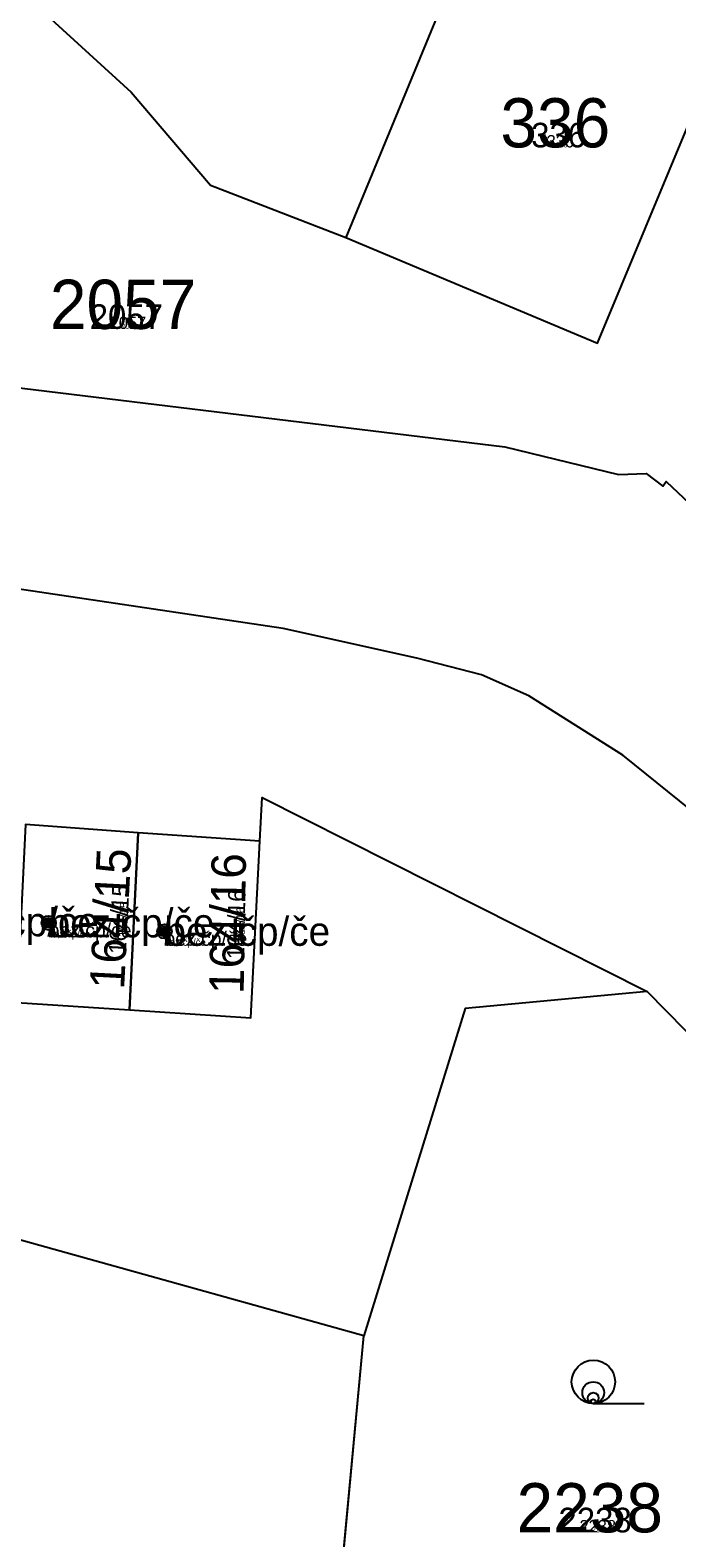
# Model space of a CAD drawing. Extents: x -744652 to -739090, y -980828 to -975855.
# Drawn here: x -742383.2 to -742360.9, y -978772.2 to -978720.1 of the extents above; entities that cross this region are included whole.
import ezdxf

# ---------------------------------------------------------------- set-up
doc = ezdxf.new("R2010")
doc.units = 0
for name, color, linetype in [('KAT_02_hranice parcel', 7, 'Continuous'), ('KAT_03_1000_st čísla parcelní', 7, 'Continuous'), ('KAT_03_1000_čísla parcelní', 7, 'Continuous'), ('KAT_03_1000_čísla popisná', 7, 'Continuous'), ('KAT_03_100_st čísla parcelní', 7, 'Continuous'), ('KAT_03_100_čísla parcelní', 7, 'Continuous'), ('KAT_03_100_čísla popisná', 7, 'Continuous'), ('KAT_03_250_st čísla parcelní', 7, 'Continuous'), ('KAT_03_250_čísla parcelní', 7, 'Continuous'), ('KAT_03_250_čísla popisná', 7, 'Continuous'), ('KAT_03_500_st čísla parcelní', 7, 'Continuous'), ('KAT_03_500_čísla parcelní', 7, 'Continuous'), ('KAT_03_500_čísla popisná', 7, 'Continuous'), ('KAT_05_1000_značky kultur', 7, 'Continuous'), ('KAT_05_100_značky kultur', 7, 'Continuous'), ('KAT_05_250_značky kultur', 7, 'Continuous'), ('KAT_05_500_značky kultur', 7, 'Continuous'), ('KAT_07_1000_značky budov', 7, 'Continuous'), ('KAT_07_100_značky budov', 7, 'Continuous'), ('KAT_07_500_značky budov', 7, 'Continuous'), ('KAT_14_plocha_budovy', 7, 'Continuous')]:
    doc.layers.add(name, color=color, linetype=linetype)

msp = doc.modelspace()

# ---------------------------------------------------------------- linework, layer by layer
at = {"layer": 'KAT_02_hranice parcel'}
for p, q in [((-742379.49, -978747.84), (-742383.38, -978747.55)), ((-742379.79, -978753.95), (-742379.49, -978747.84)), ((-742375.28, -978748.12), (-742379.49, -978747.84)), ((-742383.68, -978753.7), (-742379.79, -978753.95)), ((-742373.14, -978780.68), (-742371.69, -978765.21))]:
    msp.add_line(p, q, dxfattribs=at)
for points in [[(-742404.92, -978706.02), (-742392.32, -978728.98), (-742392, -978729.6), (-742391.29, -978729.29), (-742388.01, -978732.29), (-742388.05, -978731.92), (-742366.82, -978734.5), (-742362.9, -978735.46), (-742361.94, -978735.42), (-742361.36, -978735.86), (-742361.25, -978735.7), (-742356.93, -978739.76), (-742357.22, -978740.16), (-742351.74, -978744.05)], [(-742362.4, -978712.66), (-742365.7, -978711.24), (-742372.31, -978727.27)], [(-742372.31, -978727.27), (-742363.62, -978730.92), (-742356.99, -978714.98)], [(-742382.63, -978719.6), (-742379.73, -978722.25), (-742376.99, -978725.47), (-742372.31, -978727.27)], [(-742330.54, -978774), (-742334.39, -978771.9), (-742345.32, -978763.82), (-742349.74, -978758.28), (-742354.1, -978752.58), (-742357.7, -978749.22), (-742362.74, -978745.15), (-742365.99, -978743.11), (-742367.63, -978742.38), (-742369.86, -978741.8), (-742374.48, -978740.78), (-742385.3, -978739.17), (-742387.66, -978738.72), (-742391.01, -978738.29), (-742392.15, -978737.92), (-742393.45, -978737.07), (-742394.26, -978735.9), (-742394.44, -978735.76), (-742397.84, -978731.74), (-742399.17, -978731.4)], [(-742375.28, -978748.12), (-742375.2, -978746.62), (-742361.91, -978753.32)], [(-742379.79, -978753.95), (-742375.6, -978754.23), (-742375.28, -978748.12)], [(-742361.91, -978753.32), (-742368.19, -978753.91), (-742371.69, -978765.21)], [(-742361.91, -978753.32), (-742353.44, -978761.93), (-742344.9, -978768.99), (-742344.07, -978769.87)], [(-742371.69, -978765.21), (-742392.68, -978759.36), (-742392.85, -978761.67), (-742395.62, -978761.01), (-742395.48, -978757.3), (-742413.97, -978756.22), (-742414.38, -978762.95), (-742424.26, -978761.39), (-742425.94, -978771.49)]]:
    msp.add_lwpolyline(points, dxfattribs=at)
at = {"layer": 'KAT_03_1000_čísla popisná'}
for centre in [(-742382.58, -978750.95), (-742382.58, -978750.95), (-742378.58, -978751.24), (-742378.58, -978751.24)]:
    msp.add_circle(centre, 0.25, dxfattribs=at)
at = {"layer": 'KAT_03_100_čísla popisná'}
for centre in [(-742382.58, -978750.95), (-742382.58, -978750.95), (-742378.58, -978751.24), (-742378.58, -978751.24)]:
    msp.add_circle(centre, 0.025, dxfattribs=at)
at = {"layer": 'KAT_03_250_čísla popisná'}
for centre in [(-742382.58, -978750.95), (-742382.58, -978750.95), (-742378.58, -978751.24), (-742378.58, -978751.24)]:
    msp.add_circle(centre, 0.0625, dxfattribs=at)
at = {"layer": 'KAT_03_500_čísla popisná'}
for centre in [(-742382.58, -978750.95), (-742382.58, -978750.95), (-742378.58, -978751.24), (-742378.58, -978751.24)]:
    msp.add_circle(centre, 0.125, dxfattribs=at)
at = {"layer": 'KAT_05_1000_značky kultur'}
msp.add_line((-742363.763, -978767.55), (-742362.013, -978767.55), dxfattribs=at)
msp.add_circle((-742363.763, -978766.8), 0.75, dxfattribs=at)
at = {"layer": 'KAT_05_100_značky kultur'}
msp.add_line((-742363.769, -978767.55), (-742363.594, -978767.55), dxfattribs=at)
msp.add_circle((-742363.769, -978767.475), 0.075, dxfattribs=at)
at = {"layer": 'KAT_05_250_značky kultur'}
msp.add_line((-742363.768, -978767.55), (-742363.331, -978767.55), dxfattribs=at)
msp.add_circle((-742363.768, -978767.362), 0.187, dxfattribs=at)
at = {"layer": 'KAT_05_500_značky kultur'}
msp.add_line((-742363.767, -978767.55), (-742362.892, -978767.55), dxfattribs=at)
msp.add_circle((-742363.766, -978767.175), 0.375, dxfattribs=at)
at = {"layer": 'KAT_07_1000_značky budov'}
for centre in [(-742382.587, -978750.949), (-742378.587, -978751.239)]:
    msp.add_circle(centre, 0.175, dxfattribs=at)
at = {"layer": 'KAT_07_100_značky budov'}
for centre in [(-742382.581, -978750.95), (-742378.581, -978751.24)]:
    msp.add_circle(centre, 0.0175, dxfattribs=at)
at = {"layer": 'KAT_07_500_značky budov'}
for centre, radius in [((-742382.583, -978750.95), 0.0875), ((-742382.582, -978750.95), 0.0438), ((-742378.583, -978751.24), 0.0875), ((-742378.582, -978751.24), 0.0438)]:
    msp.add_circle(centre, radius, dxfattribs=at)
at = {"layer": 'KAT_14_plocha_budovy'}
for points in [[(-742383.68, -978753.7), (-742379.79, -978753.95), (-742379.49, -978747.84), (-742383.38, -978747.55)], [(-742375.28, -978748.12), (-742379.49, -978747.84), (-742379.79, -978753.95), (-742375.6, -978754.23)], [(-742397, -978774.17), (-742373.14, -978780.68), (-742371.69, -978765.21), (-742392.68, -978759.36), (-742392.85, -978761.67), (-742395.62, -978761.01), (-742395.48, -978757.3), (-742413.97, -978756.22), (-742414.38, -978762.95), (-742424.26, -978761.39), (-742425.94, -978771.49), (-742421.36, -978772.01), (-742415.38, -978771.88), (-742414.92, -978771.65), (-742404.74, -978772.17), (-742396.52, -978769.68)]]:
    msp.add_lwpolyline(points, close=True, dxfattribs=at)

# ---------------------------------------------------------------- texts
at = {"layer": 'KAT_03_1000_st čísla parcelní'}
msp.add_text('336', height=1.7, dxfattribs=at).set_placement((-742366.974, -978724.16))
for s, rotation, p in [('164/15', 87, (-742379.976, -978753.261)), ('164/16', 89, (-742375.845, -978753.414))]:
    msp.add_text(s, height=1.19, rotation=rotation, dxfattribs=at).set_placement(p)
at = {"layer": 'KAT_03_1000_čísla parcelní'}
for s, p in [('2057', (-742382.537, -978730.43)), ('2238', (-742366.417, -978772))]:
    msp.add_text(s, height=1.7, dxfattribs=at).set_placement(p)
at = {"layer": 'KAT_03_1000_čísla popisná'}
for s, height, p in [('336', 0.017, (-742364.867, -978724.16)), ('bez čp/če', 1, (-742386.57, -978751.41)), ('bez čp/če', 1, (-742382.58, -978751.45)), ('bez čp/če', 1, (-742378.58, -978751.74))]:
    msp.add_text(s, height=height, dxfattribs=at).set_placement(p)
for s, rotation, p in [('164/15', 87, (-742379.85, -978750.857)), ('164/16', 89, (-742375.804, -978751.04))]:
    msp.add_text(s, height=0.0119, rotation=rotation, dxfattribs=at).set_placement(p)
at = {"layer": 'KAT_03_100_st čísla parcelní'}
msp.add_text('336', height=0.17, dxfattribs=at).set_placement((-742365.059, -978724.16))
for s, rotation, p in [('164/15', 87, (-742379.861, -978751.076)), ('164/16', 89, (-742375.807, -978751.256))]:
    msp.add_text(s, height=0.119, rotation=rotation, dxfattribs=at).set_placement(p)
at = {"layer": 'KAT_03_100_čísla parcelní'}
for s, p in [('2057', (-742380.061, -978730.43)), ('2238', (-742363.809, -978772))]:
    msp.add_text(s, height=0.17, dxfattribs=at).set_placement(p)
at = {"layer": 'KAT_03_100_čísla popisná'}
for s, height, p in [('336', 0.0017, (-742364.848, -978724.16)), ('bez čp/če', 0.1, (-742382.58, -978751.45)), ('bez čp/če', 0.1, (-742378.58, -978751.74))]:
    msp.add_text(s, height=height, dxfattribs=at).set_placement(p)
for s, rotation, p in [('164/15', 87, (-742379.849, -978750.835)), ('164/16', 89, (-742375.803, -978751.018))]:
    msp.add_text(s, height=0.00119, rotation=rotation, dxfattribs=at).set_placement(p)
at = {"layer": 'KAT_03_250_st čísla parcelní'}
msp.add_text('336', height=0.425, dxfattribs=at).set_placement((-742365.378, -978724.16))
for s, rotation, p in [('164/15', 87, (-742379.881, -978751.44)), ('164/16', 89, (-742375.814, -978751.615))]:
    msp.add_text(s, height=0.2975, rotation=rotation, dxfattribs=at).set_placement(p)
at = {"layer": 'KAT_03_250_čísla parcelní'}
for s, p in [('2057', (-742380.474, -978730.43)), ('2238', (-742364.244, -978772))]:
    msp.add_text(s, height=0.425, dxfattribs=at).set_placement(p)
at = {"layer": 'KAT_03_250_čísla popisná'}
for s, height, p in [('336', 0.00425, (-742364.851, -978724.16)), ('bez čp/če', 0.25, (-742382.58, -978751.45)), ('bez čp/če', 0.25, (-742378.58, -978751.74))]:
    msp.add_text(s, height=height, dxfattribs=at).set_placement(p)
for s, rotation, p in [('164/15', 87, (-742379.849, -978750.839)), ('164/16', 89, (-742375.803, -978751.022))]:
    msp.add_text(s, height=0.00297, rotation=rotation, dxfattribs=at).set_placement(p)
at = {"layer": 'KAT_03_500_st čísla parcelní'}
msp.add_text('336', height=0.85, dxfattribs=at).set_placement((-742365.91, -978724.16))
for s, rotation, p in [('164/15', 87, (-742379.912, -978752.047)), ('164/16', 89, (-742375.824, -978752.215))]:
    msp.add_text(s, height=0.595, rotation=rotation, dxfattribs=at).set_placement(p)
at = {"layer": 'KAT_03_500_čísla parcelní'}
for s, p in [('2057', (-742381.162, -978730.43)), ('2238', (-742364.968, -978772))]:
    msp.add_text(s, height=0.85, dxfattribs=at).set_placement(p)
at = {"layer": 'KAT_03_500_čísla popisná'}
for s, height, p in [('336', 0.0085, (-742364.856, -978724.16)), ('bez čp/če', 0.5, (-742382.58, -978751.45)), ('bez čp/če', 0.5, (-742378.58, -978751.74))]:
    msp.add_text(s, height=height, dxfattribs=at).set_placement(p)
for s, rotation, p in [('164/15', 87, (-742379.849, -978750.845)), ('164/16', 89, (-742375.803, -978751.028))]:
    msp.add_text(s, height=0.00595, rotation=rotation, dxfattribs=at).set_placement(p)

doc.saveas('drawing.dxf')
